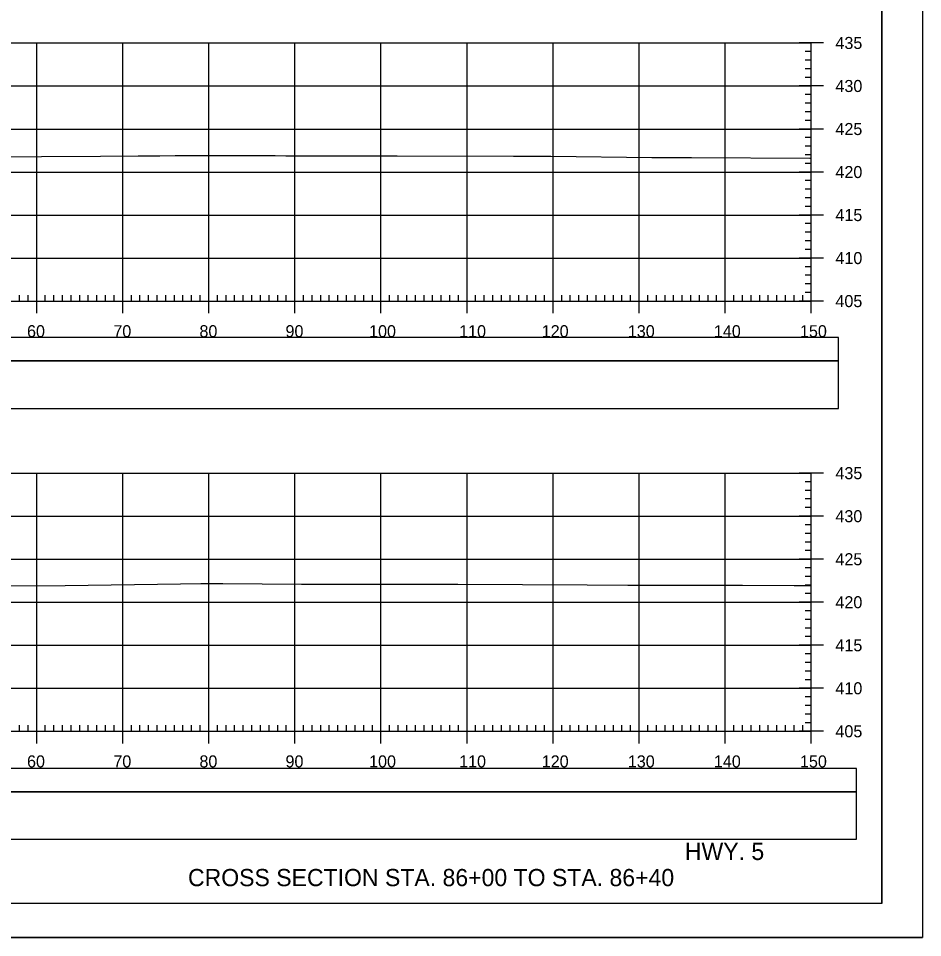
# Model space of a CAD drawing. Extents: x 1371057 to 1372761, y 380005 to 390517.
# Drawn here: x 1371285.4 to 1371390.5, y 388111.9 to 388218.8 of the extents above; entities that cross this region are included whole.
import ezdxf

# ---------------------------------------------------------------- set-up
doc = ezdxf.new("R2010")
doc.units = 0
for name, color, linetype in [('R_Axis', 7, 'Continuous'), ('R_Axis Annot', 7, 'Continuous'), ('R_Border', 7, 'Continuous'), ('R_Detour', 7, 'Continuous'), ('R_Dimension', 7, 'Continuous'), ('R_Draft', 7, 'Continuous'), ('R_Exist Surface', 7, 'Continuous'), ('R_Grid', 7, 'Continuous'), ('R_No Plot', 7, 'Continuous')]:
    doc.layers.add(name, color=color, linetype=linetype)

msp = doc.modelspace()

# ---------------------------------------------------------------- linework, layer by layer
at = {"layer": 'R_Axis'}
for p, q in [((1371378.93, 388215.9), (1371376.13, 388215.9)), ((1371377.53, 388185.9), (1371377.53, 388215.9)), ((1371377.53, 388214.9), (1371376.83, 388214.9)), ((1371377.53, 388213.9), (1371376.83, 388213.9)), ((1371377.53, 388212.9), (1371376.83, 388212.9)), ((1371377.53, 388211.9), (1371376.83, 388211.9)), ((1371378.93, 388210.9), (1371376.13, 388210.9)), ((1371377.53, 388209.9), (1371376.83, 388209.9)), ((1371377.53, 388208.9), (1371376.83, 388208.9)), ((1371377.53, 388207.9), (1371376.83, 388207.9)), ((1371377.53, 388206.9), (1371376.83, 388206.9)), ((1371378.93, 388205.9), (1371376.13, 388205.9)), ((1371377.53, 388204.9), (1371376.83, 388204.9)), ((1371377.53, 388203.9), (1371376.83, 388203.9)), ((1371377.53, 388202.9), (1371376.83, 388202.9)), ((1371377.53, 388201.9), (1371376.83, 388201.9)), ((1371378.93, 388200.9), (1371376.13, 388200.9)), ((1371377.53, 388199.9), (1371376.83, 388199.9)), ((1371377.53, 388198.9), (1371376.83, 388198.9)), ((1371377.53, 388197.9), (1371376.83, 388197.9)), ((1371377.53, 388196.9), (1371376.83, 388196.9)), ((1371378.93, 388195.9), (1371376.13, 388195.9)), ((1371377.53, 388194.9), (1371376.83, 388194.9)), ((1371377.53, 388193.9), (1371376.83, 388193.9)), ((1371377.53, 388192.9), (1371376.83, 388192.9)), ((1371377.53, 388191.9), (1371376.83, 388191.9)), ((1371378.93, 388190.9), (1371376.13, 388190.9)), ((1371377.53, 388189.9), (1371376.83, 388189.9)), ((1371377.53, 388188.9), (1371376.83, 388188.9)), ((1371377.53, 388187.9), (1371376.83, 388187.9)), ((1371285.53, 388185.9), (1371285.53, 388186.6)), ((1371286.53, 388185.9), (1371286.53, 388186.6)), ((1371287.53, 388184.5), (1371287.53, 388187.3)), ((1371288.53, 388185.9), (1371288.53, 388186.6)), ((1371289.53, 388185.9), (1371289.53, 388186.6)), ((1371290.53, 388185.9), (1371290.53, 388186.6)), ((1371291.53, 388185.9), (1371291.53, 388186.6)), ((1371292.53, 388185.9), (1371292.53, 388186.6)), ((1371293.53, 388185.9), (1371293.53, 388186.6)), ((1371294.53, 388185.9), (1371294.53, 388186.6)), ((1371295.53, 388185.9), (1371295.53, 388186.6)), ((1371296.53, 388185.9), (1371296.53, 388186.6)), ((1371297.53, 388184.5), (1371297.53, 388187.3)), ((1371298.53, 388185.9), (1371298.53, 388186.6)), ((1371299.53, 388185.9), (1371299.53, 388186.6)), ((1371300.53, 388185.9), (1371300.53, 388186.6)), ((1371301.53, 388185.9), (1371301.53, 388186.6)), ((1371302.53, 388185.9), (1371302.53, 388186.6)), ((1371303.53, 388185.9), (1371303.53, 388186.6)), ((1371304.53, 388185.9), (1371304.53, 388186.6)), ((1371305.53, 388185.9), (1371305.53, 388186.6)), ((1371306.53, 388185.9), (1371306.53, 388186.6)), ((1371307.53, 388184.5), (1371307.53, 388187.3)), ((1371308.53, 388185.9), (1371308.53, 388186.6)), ((1371309.53, 388185.9), (1371309.53, 388186.6)), ((1371310.53, 388185.9), (1371310.53, 388186.6)), ((1371311.53, 388185.9), (1371311.53, 388186.6)), ((1371312.53, 388185.9), (1371312.53, 388186.6)), ((1371313.53, 388185.9), (1371313.53, 388186.6)), ((1371314.53, 388185.9), (1371314.53, 388186.6)), ((1371315.53, 388185.9), (1371315.53, 388186.6)), ((1371316.53, 388185.9), (1371316.53, 388186.6)), ((1371317.53, 388184.5), (1371317.53, 388187.3)), ((1371318.53, 388185.9), (1371318.53, 388186.6)), ((1371319.53, 388185.9), (1371319.53, 388186.6)), ((1371320.53, 388185.9), (1371320.53, 388186.6)), ((1371321.53, 388185.9), (1371321.53, 388186.6)), ((1371322.53, 388185.9), (1371322.53, 388186.6)), ((1371323.53, 388185.9), (1371323.53, 388186.6)), ((1371324.53, 388185.9), (1371324.53, 388186.6)), ((1371325.53, 388185.9), (1371325.53, 388186.6)), ((1371326.53, 388185.9), (1371326.53, 388186.6)), ((1371327.53, 388184.5), (1371327.53, 388187.3)), ((1371328.53, 388185.9), (1371328.53, 388186.6)), ((1371329.53, 388185.9), (1371329.53, 388186.6)), ((1371330.53, 388185.9), (1371330.53, 388186.6)), ((1371331.53, 388185.9), (1371331.53, 388186.6)), ((1371332.53, 388185.9), (1371332.53, 388186.6)), ((1371333.53, 388185.9), (1371333.53, 388186.6)), ((1371334.53, 388185.9), (1371334.53, 388186.6)), ((1371335.53, 388185.9), (1371335.53, 388186.6)), ((1371336.53, 388185.9), (1371336.53, 388186.6)), ((1371337.53, 388184.5), (1371337.53, 388187.3)), ((1371338.53, 388185.9), (1371338.53, 388186.6)), ((1371339.53, 388185.9), (1371339.53, 388186.6)), ((1371340.53, 388185.9), (1371340.53, 388186.6)), ((1371341.53, 388185.9), (1371341.53, 388186.6)), ((1371342.53, 388185.9), (1371342.53, 388186.6)), ((1371343.53, 388185.9), (1371343.53, 388186.6)), ((1371344.53, 388185.9), (1371344.53, 388186.6)), ((1371345.53, 388185.9), (1371345.53, 388186.6)), ((1371346.53, 388185.9), (1371346.53, 388186.6)), ((1371347.53, 388184.5), (1371347.53, 388187.3)), ((1371348.53, 388185.9), (1371348.53, 388186.6)), ((1371349.53, 388185.9), (1371349.53, 388186.6)), ((1371350.53, 388185.9), (1371350.53, 388186.6)), ((1371351.53, 388185.9), (1371351.53, 388186.6)), ((1371352.53, 388185.9), (1371352.53, 388186.6)), ((1371353.53, 388185.9), (1371353.53, 388186.6)), ((1371354.53, 388185.9), (1371354.53, 388186.6)), ((1371355.53, 388185.9), (1371355.53, 388186.6)), ((1371356.53, 388185.9), (1371356.53, 388186.6)), ((1371357.53, 388184.5), (1371357.53, 388187.3)), ((1371358.53, 388185.9), (1371358.53, 388186.6)), ((1371359.53, 388185.9), (1371359.53, 388186.6)), ((1371360.53, 388185.9), (1371360.53, 388186.6)), ((1371361.53, 388185.9), (1371361.53, 388186.6)), ((1371362.53, 388185.9), (1371362.53, 388186.6)), ((1371363.53, 388185.9), (1371363.53, 388186.6)), ((1371364.53, 388185.9), (1371364.53, 388186.6)), ((1371365.53, 388185.9), (1371365.53, 388186.6)), ((1371366.53, 388185.9), (1371366.53, 388186.6)), ((1371367.53, 388184.5), (1371367.53, 388187.3)), ((1371368.53, 388185.9), (1371368.53, 388186.6)), ((1371369.53, 388185.9), (1371369.53, 388186.6)), ((1371370.53, 388185.9), (1371370.53, 388186.6)), ((1371371.53, 388185.9), (1371371.53, 388186.6)), ((1371372.53, 388185.9), (1371372.53, 388186.6)), ((1371373.53, 388185.9), (1371373.53, 388186.6)), ((1371374.53, 388185.9), (1371374.53, 388186.6)), ((1371375.53, 388185.9), (1371375.53, 388186.6)), ((1371376.53, 388185.9), (1371376.53, 388186.6)), ((1371377.53, 388186.9), (1371376.83, 388186.9)), ((1371377.53, 388184.5), (1371377.53, 388187.3)), ((1371077.53, 388185.9), (1371377.53, 388185.9)), ((1371378.93, 388185.9), (1371376.13, 388185.9)), ((1371378.93, 388165.9), (1371376.13, 388165.9)), ((1371377.53, 388135.9), (1371377.53, 388165.9)), ((1371377.53, 388164.9), (1371376.83, 388164.9)), ((1371377.53, 388163.9), (1371376.83, 388163.9)), ((1371377.53, 388162.9), (1371376.83, 388162.9)), ((1371378.93, 388160.9), (1371376.13, 388160.9)), ((1371377.53, 388161.9), (1371376.83, 388161.9)), ((1371377.53, 388159.9), (1371376.83, 388159.9)), ((1371377.53, 388158.9), (1371376.83, 388158.9)), ((1371377.53, 388157.9), (1371376.83, 388157.9)), ((1371377.53, 388156.9), (1371376.83, 388156.9)), ((1371378.93, 388155.9), (1371376.13, 388155.9)), ((1371377.53, 388154.9), (1371376.83, 388154.9)), ((1371377.53, 388153.9), (1371376.83, 388153.9)), ((1371377.53, 388152.9), (1371376.83, 388152.9)), ((1371377.53, 388151.9), (1371376.83, 388151.9)), ((1371378.93, 388150.9), (1371376.13, 388150.9)), ((1371377.53, 388149.9), (1371376.83, 388149.9)), ((1371377.53, 388148.9), (1371376.83, 388148.9)), ((1371377.53, 388147.9), (1371376.83, 388147.9)), ((1371378.93, 388145.9), (1371376.13, 388145.9)), ((1371377.53, 388146.9), (1371376.83, 388146.9)), ((1371377.53, 388144.9), (1371376.83, 388144.9)), ((1371377.53, 388143.9), (1371376.83, 388143.9)), ((1371377.53, 388142.9), (1371376.83, 388142.9)), ((1371377.53, 388141.9), (1371376.83, 388141.9)), ((1371378.93, 388140.9), (1371376.13, 388140.9)), ((1371377.53, 388139.9), (1371376.83, 388139.9)), ((1371377.53, 388138.9), (1371376.83, 388138.9)), ((1371377.53, 388137.9), (1371376.83, 388137.9)), ((1371285.53, 388135.9), (1371285.53, 388136.6)), ((1371286.53, 388135.9), (1371286.53, 388136.6)), ((1371287.53, 388134.5), (1371287.53, 388137.3)), ((1371288.53, 388135.9), (1371288.53, 388136.6)), ((1371289.53, 388135.9), (1371289.53, 388136.6)), ((1371290.53, 388135.9), (1371290.53, 388136.6)), ((1371291.53, 388135.9), (1371291.53, 388136.6)), ((1371292.53, 388135.9), (1371292.53, 388136.6)), ((1371293.53, 388135.9), (1371293.53, 388136.6)), ((1371294.53, 388135.9), (1371294.53, 388136.6)), ((1371295.53, 388135.9), (1371295.53, 388136.6)), ((1371296.53, 388135.9), (1371296.53, 388136.6)), ((1371297.53, 388134.5), (1371297.53, 388137.3)), ((1371298.53, 388135.9), (1371298.53, 388136.6)), ((1371299.53, 388135.9), (1371299.53, 388136.6)), ((1371300.53, 388135.9), (1371300.53, 388136.6)), ((1371301.53, 388135.9), (1371301.53, 388136.6)), ((1371302.53, 388135.9), (1371302.53, 388136.6)), ((1371303.53, 388135.9), (1371303.53, 388136.6)), ((1371304.53, 388135.9), (1371304.53, 388136.6)), ((1371305.53, 388135.9), (1371305.53, 388136.6)), ((1371306.53, 388135.9), (1371306.53, 388136.6)), ((1371307.53, 388134.5), (1371307.53, 388137.3)), ((1371308.53, 388135.9), (1371308.53, 388136.6)), ((1371309.53, 388135.9), (1371309.53, 388136.6)), ((1371310.53, 388135.9), (1371310.53, 388136.6)), ((1371311.53, 388135.9), (1371311.53, 388136.6)), ((1371312.53, 388135.9), (1371312.53, 388136.6)), ((1371313.53, 388135.9), (1371313.53, 388136.6)), ((1371314.53, 388135.9), (1371314.53, 388136.6)), ((1371315.53, 388135.9), (1371315.53, 388136.6)), ((1371316.53, 388135.9), (1371316.53, 388136.6)), ((1371317.53, 388134.5), (1371317.53, 388137.3)), ((1371318.53, 388135.9), (1371318.53, 388136.6)), ((1371319.53, 388135.9), (1371319.53, 388136.6)), ((1371320.53, 388135.9), (1371320.53, 388136.6)), ((1371321.53, 388135.9), (1371321.53, 388136.6)), ((1371322.53, 388135.9), (1371322.53, 388136.6)), ((1371323.53, 388135.9), (1371323.53, 388136.6)), ((1371324.53, 388135.9), (1371324.53, 388136.6)), ((1371325.53, 388135.9), (1371325.53, 388136.6)), ((1371326.53, 388135.9), (1371326.53, 388136.6)), ((1371327.53, 388134.5), (1371327.53, 388137.3)), ((1371328.53, 388135.9), (1371328.53, 388136.6)), ((1371329.53, 388135.9), (1371329.53, 388136.6)), ((1371330.53, 388135.9), (1371330.53, 388136.6)), ((1371331.53, 388135.9), (1371331.53, 388136.6)), ((1371332.53, 388135.9), (1371332.53, 388136.6)), ((1371333.53, 388135.9), (1371333.53, 388136.6)), ((1371334.53, 388135.9), (1371334.53, 388136.6)), ((1371335.53, 388135.9), (1371335.53, 388136.6)), ((1371336.53, 388135.9), (1371336.53, 388136.6)), ((1371337.53, 388134.5), (1371337.53, 388137.3)), ((1371338.53, 388135.9), (1371338.53, 388136.6)), ((1371339.53, 388135.9), (1371339.53, 388136.6)), ((1371340.53, 388135.9), (1371340.53, 388136.6)), ((1371341.53, 388135.9), (1371341.53, 388136.6)), ((1371342.53, 388135.9), (1371342.53, 388136.6)), ((1371343.53, 388135.9), (1371343.53, 388136.6)), ((1371344.53, 388135.9), (1371344.53, 388136.6)), ((1371345.53, 388135.9), (1371345.53, 388136.6)), ((1371346.53, 388135.9), (1371346.53, 388136.6)), ((1371347.53, 388134.5), (1371347.53, 388137.3)), ((1371348.53, 388135.9), (1371348.53, 388136.6)), ((1371349.53, 388135.9), (1371349.53, 388136.6)), ((1371350.53, 388135.9), (1371350.53, 388136.6)), ((1371351.53, 388135.9), (1371351.53, 388136.6)), ((1371352.53, 388135.9), (1371352.53, 388136.6)), ((1371353.53, 388135.9), (1371353.53, 388136.6)), ((1371354.53, 388135.9), (1371354.53, 388136.6)), ((1371355.53, 388135.9), (1371355.53, 388136.6)), ((1371356.53, 388135.9), (1371356.53, 388136.6)), ((1371357.53, 388134.5), (1371357.53, 388137.3)), ((1371358.53, 388135.9), (1371358.53, 388136.6)), ((1371359.53, 388135.9), (1371359.53, 388136.6)), ((1371360.53, 388135.9), (1371360.53, 388136.6)), ((1371361.53, 388135.9), (1371361.53, 388136.6)), ((1371362.53, 388135.9), (1371362.53, 388136.6)), ((1371363.53, 388135.9), (1371363.53, 388136.6)), ((1371364.53, 388135.9), (1371364.53, 388136.6)), ((1371365.53, 388135.9), (1371365.53, 388136.6)), ((1371366.53, 388135.9), (1371366.53, 388136.6)), ((1371367.53, 388134.5), (1371367.53, 388137.3)), ((1371368.53, 388135.9), (1371368.53, 388136.6)), ((1371369.53, 388135.9), (1371369.53, 388136.6)), ((1371370.53, 388135.9), (1371370.53, 388136.6)), ((1371371.53, 388135.9), (1371371.53, 388136.6)), ((1371372.53, 388135.9), (1371372.53, 388136.6)), ((1371373.53, 388135.9), (1371373.53, 388136.6)), ((1371374.53, 388135.9), (1371374.53, 388136.6)), ((1371375.53, 388135.9), (1371375.53, 388136.6)), ((1371376.53, 388135.9), (1371376.53, 388136.6)), ((1371377.53, 388136.9), (1371376.83, 388136.9)), ((1371377.53, 388134.5), (1371377.53, 388137.3)), ((1371077.53, 388135.9), (1371377.53, 388135.9)), ((1371378.93, 388135.9), (1371376.13, 388135.9))]:
    msp.add_line(p, q, dxfattribs=at)
at = {"layer": 'R_Border'}
for q in [(1371385.71, 388321.36), (1371069.53, 388115.9)]:
    msp.add_line((1371385.71, 388115.9), q, dxfattribs=at)
at = {"layer": 'R_Detour'}
for points in [[(1371074.37, 388178.95), (1371380.68, 388178.95), (1371380.68, 388181.66), (1371074.37, 388181.66)], [(1371076.48, 388128.87), (1371382.79, 388128.87), (1371382.79, 388131.58), (1371076.48, 388131.58)]]:
    msp.add_lwpolyline(points, close=True, dxfattribs=at)
at = {"layer": 'R_Dimension'}
for points in [[(1371074.37, 388173.43), (1371380.68, 388173.43), (1371380.68, 388178.95), (1371074.37, 388178.95)], [(1371076.48, 388123.35), (1371382.79, 388123.35), (1371382.79, 388128.87), (1371076.48, 388128.87)]]:
    msp.add_lwpolyline(points, close=True, dxfattribs=at)
at = {"layer": 'R_Exist Surface'}
for points in [[(1371281.2, 388202.68), (1371294.93, 388202.76), (1371299.34, 388202.78), (1371301.83, 388202.78), (1371303.61, 388202.81), (1371303.77, 388202.81), (1371315.23, 388202.81), (1371316.48, 388202.8), (1371327.41, 388202.8), (1371329.43, 388202.8), (1371342.92, 388202.75), (1371347.27, 388202.73), (1371359.01, 388202.6), (1371363.61, 388202.6), (1371377.36, 388202.51), (1371377.53, 388202.5)], [(1371283.28, 388152.81), (1371290.85, 388152.85), (1371304.24, 388153.02), (1371306.6, 388153.06), (1371309.15, 388153.06), (1371318.29, 388153.01), (1371321.55, 388153.01), (1371331.86, 388153.01), (1371336.47, 388152.99), (1371351.48, 388152.94), (1371356.23, 388152.89), (1371369.55, 388152.88), (1371375.55, 388152.84), (1371377.53, 388152.83)]]:
    msp.add_lwpolyline(points, dxfattribs=at)
at = {"layer": 'R_Grid'}
for p, q in [((1371077.53, 388215.9), (1371377.53, 388215.9)), ((1371287.53, 388185.9), (1371287.53, 388215.9)), ((1371297.53, 388185.9), (1371297.53, 388215.9)), ((1371307.53, 388185.9), (1371307.53, 388215.9)), ((1371317.53, 388185.9), (1371317.53, 388215.9)), ((1371327.53, 388185.9), (1371327.53, 388215.9)), ((1371337.53, 388185.9), (1371337.53, 388215.9)), ((1371347.53, 388185.9), (1371347.53, 388215.9)), ((1371357.53, 388185.9), (1371357.53, 388215.9)), ((1371367.53, 388185.9), (1371367.53, 388215.9)), ((1371377.53, 388185.9), (1371377.53, 388215.9)), ((1371077.53, 388210.9), (1371377.53, 388210.9)), ((1371077.53, 388205.9), (1371377.53, 388205.9)), ((1371077.53, 388200.9), (1371377.53, 388200.9)), ((1371077.53, 388195.9), (1371377.53, 388195.9)), ((1371077.53, 388190.9), (1371377.53, 388190.9)), ((1371077.53, 388185.9), (1371377.53, 388185.9)), ((1371077.53, 388165.9), (1371377.53, 388165.9)), ((1371287.53, 388135.9), (1371287.53, 388165.9)), ((1371297.53, 388135.9), (1371297.53, 388165.9)), ((1371307.53, 388135.9), (1371307.53, 388165.9)), ((1371317.53, 388135.9), (1371317.53, 388165.9)), ((1371327.53, 388135.9), (1371327.53, 388165.9)), ((1371337.53, 388135.9), (1371337.53, 388165.9)), ((1371347.53, 388135.9), (1371347.53, 388165.9)), ((1371357.53, 388135.9), (1371357.53, 388165.9)), ((1371367.53, 388135.9), (1371367.53, 388165.9)), ((1371377.53, 388135.9), (1371377.53, 388165.9)), ((1371077.53, 388160.9), (1371377.53, 388160.9)), ((1371077.53, 388155.9), (1371377.53, 388155.9)), ((1371077.53, 388150.9), (1371377.53, 388150.9)), ((1371077.53, 388145.9), (1371377.53, 388145.9)), ((1371077.53, 388140.9), (1371377.53, 388140.9)), ((1371077.53, 388135.9), (1371377.53, 388135.9))]:
    msp.add_line(p, q, dxfattribs=at)
at = {"layer": 'R_No Plot'}
msp.add_line((1371057.12, 388111.92), (1371390.46, 388111.92), dxfattribs=at)
for points in [[(1371057.12, 388325.26), (1371390.46, 388325.26), (1371390.46, 388111.92), (1371057.12, 388111.92)], [(1371303.45, 388321.36), (1371323.07, 388321.36), (1371323.07, 388311.48), (1371339.18, 388311.48), (1371362.38, 388311.48), (1371362.5, 388283.33), (1371385.71, 388283.33), (1371385.71, 388115.9), (1371069.53, 388115.9), (1371069.53, 388321.36)]]:
    msp.add_lwpolyline(points, close=True, dxfattribs=at)

# ---------------------------------------------------------------- texts
at = {"layer": 'R_Axis Annot'}
for s, p in [('435', (1371380.33, 388215.2)), ('430', (1371380.33, 388210.2)), ('425', (1371380.33, 388205.2)), ('420', (1371380.33, 388200.2)), ('415', (1371380.33, 388195.2)), ('410', (1371380.33, 388190.2)), ('405', (1371380.33, 388185.2)), ('60', (1371286.41, 388181.7)), ('70', (1371296.44, 388181.7)), ('80', (1371306.44, 388181.7)), ('90', (1371316.44, 388181.7)), ('100', (1371326.15, 388181.7)), ('110', (1371336.61, 388181.7)), ('120', (1371346.21, 388181.7)), ('130', (1371356.21, 388181.7)), ('140', (1371366.21, 388181.7)), ('150', (1371376.21, 388181.7)), ('435', (1371380.33, 388165.2)), ('430', (1371380.33, 388160.2)), ('425', (1371380.33, 388155.2)), ('420', (1371380.33, 388150.2)), ('415', (1371380.33, 388145.2)), ('410', (1371380.33, 388140.2)), ('405', (1371380.33, 388135.2)), ('60', (1371286.41, 388131.7)), ('70', (1371296.44, 388131.7)), ('80', (1371306.44, 388131.7)), ('90', (1371316.44, 388131.7)), ('100', (1371326.15, 388131.7)), ('110', (1371336.61, 388131.7)), ('120', (1371346.21, 388131.7)), ('130', (1371356.21, 388131.7)), ('140', (1371366.21, 388131.7)), ('150', (1371376.21, 388131.7))]:
    msp.add_text(s, height=1.4, dxfattribs=at).set_placement(p)
at = {"layer": 'R_Draft'}
for s, p in [('HWY. 5', (1371362.84, 388120.94)), ('CROSS SECTION STA. 86+00 TO STA. 86+40', (1371305.11, 388117.9))]:
    msp.add_text(s, height=2, dxfattribs=at).set_placement(p)

doc.saveas('drawing.dxf')
